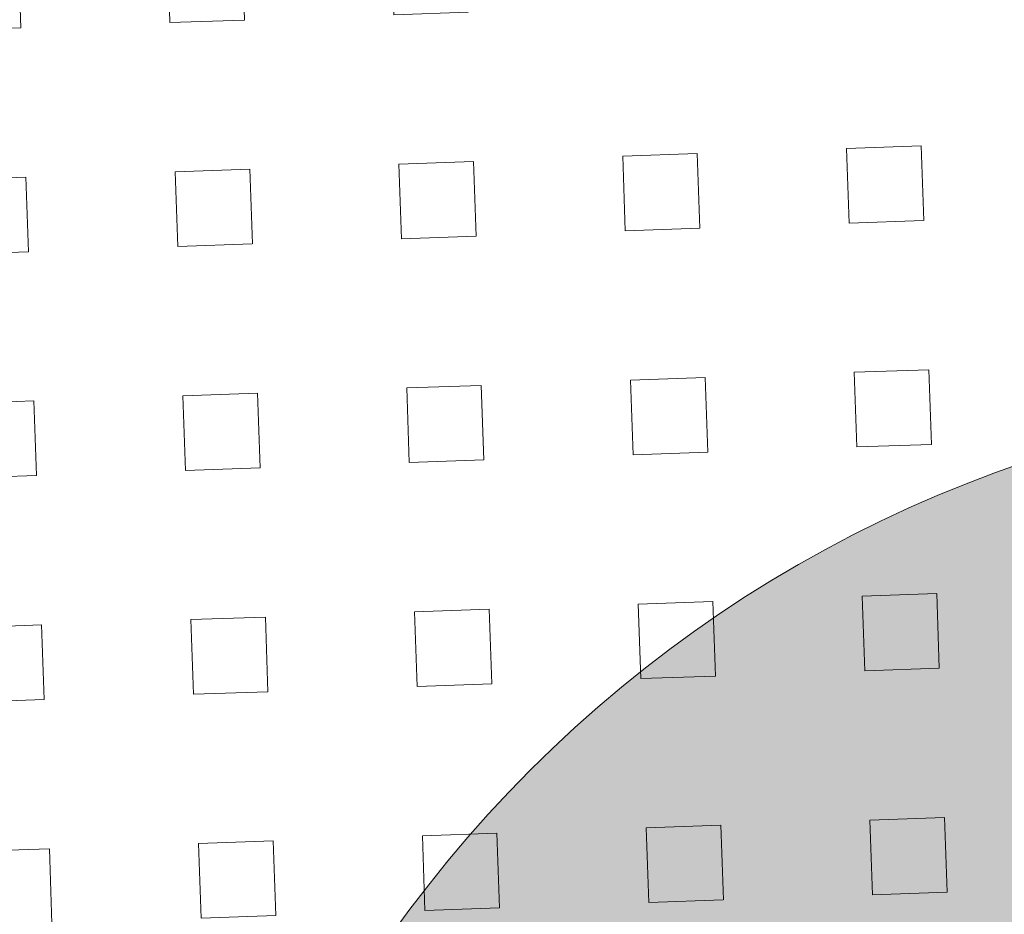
# Model space of a CAD drawing. Header units: metres. Extents: x 163628 to 167676, y 402708 to 405373.
# Tile 802 of 1056: x 166431.72 to 166433.25, y 404387.99 to 404389.39. Entities that reach past the tile are written whole.
import ezdxf

# ---------------------------------------------------------------- set-up
doc = ezdxf.new("R2010")
doc.units = ezdxf.units.M
doc.layers.get('0').update_dxf_attribs({"lineweight": 25})
doc.layers.add('X-CA190022.004-UO-ARC_Arcering$0$N-WE-VH-VERHARDING_GRASBETONSTEEN-A-50 TTE PLATEN', color=7, linetype='Continuous', lineweight=18, transparency=0.5)
doc.layers.add('X-CA190022.004-UO-DWM_Beplanting$0$B-WE-GR-BOOM-S AFKOMSTIG UIT BGT', color=252, linetype='Continuous', lineweight=0)
doc.layers.add('X-CA190022.004-UO-DWM_Beplanting$0$B-WE-GR-BOOM-S AFKOMSTIG UIT BOMENBESTAND GEMEENTE', color=252, linetype='Continuous')

# ---------------------------------------------------------------- blocks, each defined once
blk = doc.blocks.new('X-CA190022.004-UO-DWM_Beplanting$0$SGR-BOOM_01-SO')
at = {"color": 0, "linetype": 'ByBlock', "lineweight": 18}
blk.add_circle((0, 0), 2, dxfattribs=at)
blk = doc.blocks.new('X-CA190022.004-UO-DWM_Beplanting$0$IMGEOBoom')
at = {"transparency": 33554457}
h = blk.add_hatch(color=256, dxfattribs=at)
h.dxf.hatch_style = 1
edge = h.paths.add_edge_path()
edge.add_arc((0, 0), 100, 0, 360)
edge = h.paths.add_edge_path(flags=17)
edge.add_arc((0, 0), 12.5, 0, 360)
at = {"xscale": 50, "yscale": 50, "zscale": 50}
blk.add_blockref('X-CA190022.004-UO-DWM_Beplanting$0$SGR-BOOM_01-SO', (0, 0), dxfattribs=at)

msp = doc.modelspace()

# ---------------------------------------------------------------- hatches: boundary and pattern name
at = {"layer": 'X-CA190022.004-UO-ARC_Arcering$0$N-WE-VH-VERHARDING_GRASBETONSTEEN-A-50 TTE PLATEN'}
h = msp.add_hatch(dxfattribs=at)
h.set_pattern_fill('AVH-GRASBETONSTEEN_04', color=256, scale=0.175, angle=2, pattern_type=2)
h.set_pattern_definition([(2, (0, 0), (-0.01221482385, 0.34978678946), [0.1166666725, -0.2333333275]), (2, (-0.00407, 0.1166), (-0.01221482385, 0.34978678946), [0.1166666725, -0.2333333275]), (92, (0, 0), (-0.34978678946, -0.01221482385), [0.1166666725, -0.2333333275]), (92, (0.1166, 0.00407), (-0.34978678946, -0.01221482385), [0.1166666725, -0.2333333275])])
h.paths.add_polyline_path([(166432.0633, 404387.0249), (166438.3735, 404390.0551), (166437.3345, 404392.2186), (166434.838, 404391.0197), (166431.0244, 404389.1883)])

# ---------------------------------------------------------------- block references
at = {"layer": 'X-CA190022.004-UO-DWM_Beplanting$0$B-WE-GR-BOOM-S AFKOMSTIG UIT BGT', "xscale": 0.02, "yscale": 0.02, "zscale": 0.02}
msp.add_blockref('X-CA190022.004-UO-DWM_Beplanting$0$IMGEOBoom', (166433.928, 404386.803), dxfattribs=at)
at = {"layer": 'X-CA190022.004-UO-DWM_Beplanting$0$B-WE-GR-BOOM-S AFKOMSTIG UIT BOMENBESTAND GEMEENTE', "xscale": 0.02, "yscale": 0.02, "zscale": 0.02}
msp.add_blockref('X-CA190022.004-UO-DWM_Beplanting$0$IMGEOBoom', (166433.928, 404386.803), dxfattribs=at)

doc.saveas('drawing.dxf')
